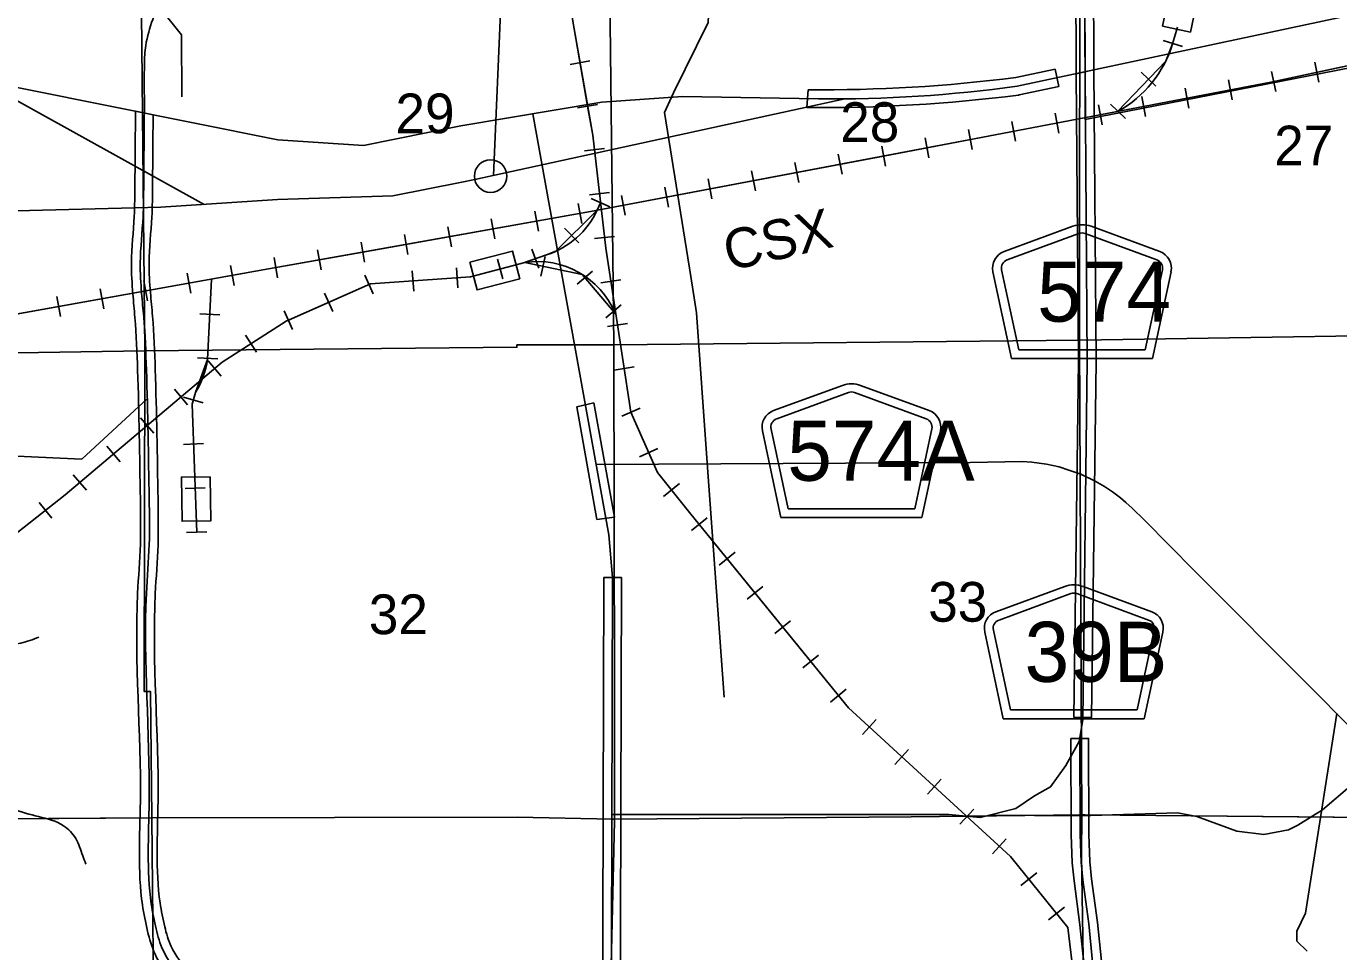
# Model space of a CAD drawing. Extents: x 380424 to 701066, y 1117407 to 1412949.
# Drawn here: x 610335 to 625205, y 1329893 to 1340370 of the extents above; entities that cross this region are included whole.
import ezdxf

# ---------------------------------------------------------------- set-up
doc = ezdxf.new("R2010")
doc.units = 0
for name, color, linetype in [('Cities Incorporated Area', 7, 'Continuous'), ('Connecting Roads', 7, 'Continuous'), ('County Route Divided Highway Outline and Fill', 7, 'Continuous'), ('County Routes Highway Center Lines', 7, 'Continuous'), ('Local Roads Divided Highway Outline and Fill', 7, 'Continuous'), ('Local Roads Paved', 7, 'Continuous'), ('Masks for Road Features', 7, 'Continuous'), ('Narrow Canals', 7, 'Continuous'), ('Railroad Stations', 7, 'Continuous'), ('Railroads', 7, 'Continuous'), ('Railroads Text', 7, 'Continuous'), ('Roadshields County Roads', 7, 'Continuous'), ('Section Lines', 7, 'Continuous'), ('Section Numbers', 7, 'Continuous'), ('State Route Divided Highway Outline and Fill', 7, 'Continuous'), ('State Routes Highway Center Lines', 7, 'Continuous'), ('Town Centers', 7, 'Continuous'), ('Township  and Range lines', 7, 'Continuous'), ('US Route Divided Highway Outline and Fill', 7, 'Continuous'), ('US Routes Highway Center Lines', 7, 'Continuous')]:
    doc.layers.add(name, color=color, linetype=linetype)

msp = doc.modelspace()

# ---------------------------------------------------------------- linework, layer by layer
at = {"layer": 'Cities Incorporated Area'}
msp.add_lwpolyline([(626390, 1341158), (625018, 1341158), (625018, 1340524), (623698, 1340524), (623646, 1340735), (622328, 1340735), (622333, 1339316), (632835, 1341367)], dxfattribs=at)
at = {"layer": 'Connecting Roads'}
for points in [[(609162, 1335551), (610965, 1335470), (611707, 1336157)], [(624846, 1329899), (624732, 1330013), (624732, 1330127), (624829, 1330328), (625183, 1332588)], [(625694, 1332071), (625021, 1331501), (624741, 1331326), (624636, 1331273), (624356, 1331221), (624050, 1331256), (623596, 1331422), (623377, 1331466), (622274, 1331433), (621239, 1331438)]]:
    msp.add_lwpolyline(points, dxfattribs=at)
at = {"layer": 'County Route Divided Highway Outline and Fill'}
msp.add_line((611573, 1339409), (611773, 1339369), dxfattribs=at)
msp.add_lwpolyline([(622231, 1339833), (622255, 1336581), (622205, 1332546), (622405, 1332546), (622455, 1336580), (622431, 1339876)], close=True, dxfattribs=at)
for points in [[(616862, 1328651), (615661, 1328651), (614308, 1328667), (613665, 1328674), (613461, 1328683), (613205, 1328732), (612972, 1328804), (612748, 1328879), (612539, 1329013), (612252, 1329235), (612015, 1329537), (611794, 1329865), (611710, 1330126), (611652, 1330422), (611628, 1331594), (611597, 1333950), (611628, 1334506), (611628, 1335019), (611597, 1336476), (611566, 1337074), (611543, 1337340), (611527, 1337692), (611558, 1338218), (611566, 1338575), (611573, 1339409)], [(611773, 1339369), (611766, 1338572), (611758, 1338210), (611727, 1337691), (611742, 1337354), (611766, 1337088), (611797, 1336484), (611828, 1335021), (611828, 1334500), (611797, 1333946), (611828, 1331597), (611852, 1330444), (611904, 1330176), (611976, 1329953), (612177, 1329655), (612394, 1329378), (612654, 1329177), (612835, 1329061), (613034, 1328995), (613254, 1328926), (613484, 1328882), (613670, 1328874), (614310, 1328867), (615662, 1328851), (616863, 1328851)]]:
    msp.add_spline(points, degree=3, dxfattribs=at)
at = {"layer": 'County Routes Highway Center Lines'}
for points in [[(616970, 1331445), (620789, 1331445), (621142, 1331414), (621547, 1331515), (621759, 1331657), (621941, 1331758), (622113, 1332001), (622264, 1332274), (622305, 1332517), (622355, 1336580), (622331, 1339854)], [(616791, 1335408), (621029, 1335431), (621620, 1335442), (621728, 1335435), (621894, 1335413), (622038, 1335381), (622146, 1335344), (622283, 1335298), (622445, 1335222), (622553, 1335161), (622643, 1335099), (622733, 1335031), (622794, 1334977), (622863, 1334916), (623003, 1334779), (623569, 1334206), (624913, 1332861), (626411, 1331347)]]:
    msp.add_lwpolyline(points, dxfattribs=at)
for points in [[(611674, 1339519), (611674, 1339942), (611689, 1340153), (611768, 1340448), (611869, 1340738), (612698, 1342769), (612800, 1343050), (612862, 1343262), (612886, 1343418), (612901, 1343753), (612894, 1344533)], [(616963, 1328751), (615662, 1328751), (614309, 1328767), (613668, 1328774), (613472, 1328782), (613230, 1328829), (613003, 1328900), (612792, 1328970), (612596, 1329095), (612323, 1329306), (612096, 1329596), (611885, 1329909), (611807, 1330151), (611752, 1330433), (611728, 1331595), (611697, 1333948), (611728, 1334503), (611728, 1335020), (611697, 1336480), (611666, 1337081), (611642, 1337347), (611627, 1337691), (611658, 1338214), (611666, 1338574), (611674, 1339519)]]:
    msp.add_spline(points, degree=3, dxfattribs=at)
at = {"layer": 'Local Roads Divided Highway Outline and Fill'}
msp.add_lwpolyline([(622170, 1332306), (622175, 1331218), (622186, 1330899), (622207, 1330694), (622273, 1330198), (622317, 1329766), (622363, 1329314), (622395, 1329027), (622402, 1328663), (622406, 1328458), (622402, 1328216), (622602, 1328216), (622606, 1328458), (622602, 1328667), (622595, 1329040), (622562, 1329335), (622516, 1329786), (622472, 1330222), (622405, 1330718), (622385, 1330913), (622375, 1331221), (622370, 1332307)], close=True, dxfattribs=at)
at = {"layer": 'Local Roads Paved'}
msp.add_lwpolyline([(623627, 1326025), (622931, 1326009), (622873, 1326016), (622845, 1326028), (622817, 1326043), (622776, 1326076), (622750, 1326107), (622549, 1326363), (622516, 1326481), (622493, 1326557), (622493, 1326625), (622490, 1327509), (622506, 1328458), (622502, 1328665), (622495, 1329034), (622463, 1329324), (622416, 1329776), (622373, 1330210), (622306, 1330706), (622285, 1330906), (622275, 1331220), (622270, 1332307)], dxfattribs=at)
at = {"layer": 'Masks for Road Features'}
msp.add_line((622231, 1339833), (622431, 1339876), dxfattribs=at)
at = {"layer": 'Narrow Canals'}
for points in [[(618241, 1332774), (618051, 1335427), (617930, 1337127), (617864, 1337538), (617566, 1339396), (617668, 1339615), (618062, 1340414), (618319, 1346053), (618397, 1347755), (618431, 1348503), (618108, 1350410), (618093, 1352318)], [(611095, 1346676), (610738, 1346186), (610653, 1343664), (610701, 1343590), (610759, 1343511), (611645, 1342245), (611635, 1340852), (612094, 1340272), (612099, 1339570)]]:
    msp.add_lwpolyline(points, dxfattribs=at)
msp.add_spline([(611012, 1330885), (610975, 1330980), (610896, 1331175), (610759, 1331318), (610474, 1331423), (610184, 1331508), (609883, 1331698), (609709, 1332025), (609614, 1332315), (609408, 1332536), (609223, 1332732), (609128, 1332964), (609255, 1333280), (609572, 1333397), (609862, 1333381), (610273, 1333386), (610479, 1333455)], degree=3, dxfattribs=at)
at = {"layer": 'Railroad Stations'}
for points in [[(623207, 1340372), (623310, 1340862), (623628, 1340795), (623525, 1340305)], [(615359, 1337699), (615843, 1337826), (615926, 1337512), (615442, 1337385)], [(612418, 1335271), (612425, 1334771), (612100, 1334767), (612093, 1335266)]]:
    msp.add_lwpolyline(points, close=True, dxfattribs=at)
at = {"layer": 'Railroads'}
for p, q in [((623322, 1340172), (623380, 1340361)), ((623214, 1340210), (623434, 1340143)), ((616722, 1339978), (616496, 1339939)), ((624933, 1339963), (624981, 1339738)), ((622965, 1339849), (623132, 1339691)), ((624444, 1339858), (624492, 1339633)), ((623464, 1339670), (623508, 1339444)), ((623956, 1339764), (623999, 1339538)), ((622973, 1339576), (623017, 1339350)), ((616809, 1339486), (616582, 1339446)), ((621991, 1339388), (622034, 1339162)), ((622482, 1339482), (622525, 1339256)), ((622621, 1339487), (622788, 1339328)), ((621009, 1339201), (621052, 1338975)), ((621500, 1339294), (621543, 1339068)), ((620518, 1339107), (620561, 1338882)), ((616886, 1338985), (616658, 1338959)), ((619535, 1338921), (619578, 1338695)), ((620027, 1339014), (620069, 1338788)), ((619044, 1338828), (619087, 1338602)), ((618062, 1338642), (618104, 1338416)), ((618553, 1338735), (618596, 1338509)), ((616944, 1338489), (616715, 1338462)), ((617079, 1338456), (617122, 1338230)), ((617570, 1338549), (617613, 1338323)), ((616589, 1338364), (616629, 1338138)), ((616946, 1338325), (616737, 1338421)), ((616803, 1338290), (616841, 1338373)), ((615604, 1338189), (615645, 1337963)), ((616097, 1338277), (616137, 1338050)), ((614620, 1338014), (614660, 1337787)), ((615112, 1338101), (615152, 1337875)), ((616595, 1337920), (616432, 1338084)), ((614128, 1337926), (614168, 1337700)), ((617001, 1337992), (616773, 1337966)), ((613143, 1337751), (613183, 1337524)), ((613635, 1337838), (613676, 1337612)), ((615674, 1337733), (615733, 1337511)), ((615980, 1337695), (616229, 1337784)), ((616141, 1337630), (616064, 1337847)), ((616213, 1337765), (616166, 1337540)), ((612159, 1337575), (612199, 1337348)), ((612651, 1337663), (612691, 1337436)), ((614709, 1337602), (614725, 1337373)), ((615208, 1337637), (615224, 1337408)), ((616752, 1337599), (616577, 1337451)), ((611666, 1337487), (611707, 1337260)), ((612434, 1337507), (612389, 1336599)), ((614173, 1337552), (614266, 1337342)), ((617072, 1337501), (616845, 1337466)), ((610682, 1337311), (610722, 1337084)), ((611174, 1337399), (611215, 1337172)), ((613716, 1337350), (613809, 1337140)), ((612300, 1337116), (612529, 1337105)), ((613259, 1337148), (613352, 1336937)), ((617075, 1337218), (616900, 1337069)), ((617148, 1337007), (616921, 1336972)), ((612820, 1336874), (612944, 1336680)), ((612275, 1336617), (612505, 1336605)), ((612395, 1336584), (612543, 1336409)), ((617224, 1336513), (616996, 1336478)), ((612013, 1336262), (612161, 1336086)), ((612117, 1336171), (612338, 1336107)), ((611631, 1335939), (611780, 1335763)), ((617292, 1336048), (617081, 1335955)), ((612115, 1335637), (612345, 1335645)), ((611249, 1335616), (611398, 1335440)), ((617492, 1335590), (617282, 1335497)), ((610867, 1335293), (611016, 1335117)), ((617735, 1335193), (617556, 1335048)), ((612134, 1335137), (612363, 1335146)), ((610483, 1334980), (610625, 1334800)), ((618049, 1334805), (617871, 1334660)), ((612152, 1334638), (612382, 1334646)), ((618365, 1334417), (618186, 1334271)), ((618680, 1334028), (618501, 1333883)), ((618995, 1333640), (618817, 1333495)), ((619311, 1333252), (619132, 1333107)), ((619626, 1332864), (619447, 1332719)), ((619964, 1332521), (619808, 1332351)), ((620332, 1332183), (620177, 1332013)), ((620701, 1331845), (620545, 1331675)), ((621069, 1331507), (620914, 1331338)), ((621438, 1331169), (621283, 1331000)), ((621783, 1330785), (621604, 1330641)), ((622097, 1330397), (621918, 1330252))]:
    msp.add_line(p, q, dxfattribs=at)
for points in [[(622235, 1321266), (622209, 1329571), (622135, 1330167), (621486, 1330969), (619650, 1332653), (617866, 1334848), (617486, 1335317), (617186, 1336003), (616901, 1337860), (616753, 1339137), (616542, 1340340), (616468, 1340794), (616589, 1341612), (616632, 1342672), (612469, 1357868)], [(615901, 1345339), (616632, 1342672), (616589, 1341612), (616468, 1340794), (616542, 1340340), (616695, 1339466)], [(640692, 1343147), (629949, 1340915), (624435, 1339739), (621153, 1339111), (616727, 1338272), (613080, 1337623), (605941, 1336346), (600697, 1334953), (594945, 1333301), (589943, 1331903), (586640, 1330964), (583237, 1330046), (578451, 1329154), (572789, 1328162), (569270, 1327471)], [(622704, 1339408), (623245, 1339977), (623322, 1340172), (623380, 1340361)], [(620048, 1338901), (621153, 1339111), (624435, 1339739), (625935, 1340059)], [(616695, 1339466), (616753, 1339137), (616901, 1337860), (617186, 1336003), (617486, 1335317), (617866, 1334848), (618591, 1333956)], [(614148, 1337813), (616727, 1338272), (620048, 1338901)], [(616841, 1338373), (616803, 1338290), (616803, 1338290), (616334, 1337823), (616229, 1337784), (616229, 1337784), (615980, 1337695)], [(608241, 1336757), (613080, 1337623), (614148, 1337813)], [(615982, 1337696), (615370, 1337533), (614236, 1337454), (613281, 1337032), (612553, 1336568), (610775, 1335064), (602485, 1328537), (596164, 1324337), (589864, 1320152), (585859, 1317583), (583462, 1316061), (582382, 1315759), (579370, 1314951), (575249, 1313927), (574183, 1313653)], [(613305, 1337043), (614236, 1337454), (615370, 1337533), (615982, 1337696), (616635, 1337559), (617016, 1337111)], [(612267, 1334642), (612214, 1336092), (612252, 1336225), (612389, 1336599), (612434, 1337507)], [(608590, 1333343), (610775, 1335064), (612553, 1336568), (613281, 1337032), (613305, 1337043)], [(612252, 1336225), (612214, 1336092), (612267, 1334642)], [(618591, 1333956), (619650, 1332653), (621486, 1330969), (622135, 1330167), (622209, 1329571), (622209, 1329374)]]:
    msp.add_lwpolyline(points, dxfattribs=at)
for centre, radius, start, end in [((622064, 1340557), 1316, 299.1146, 342.9786), ((615947, 1338682), 942, 287.4464, 335.3757), ((616125, 1336749), 958, 22.8019, 98.589), ((611438, 1336735), 961, 327.9086, 351.8638)]:
    msp.add_arc(centre, radius, start, end, dxfattribs=at)
at = {"layer": 'Roadshields County Roads'}
for p, q in [((621414, 1337819), (622193, 1338106)), ((621448, 1337726), (622262, 1338025)), ((622331, 1338025), (623144, 1337726)), ((622400, 1338106), (623178, 1337820)), ((621498, 1336608), (621287, 1337590)), ((621579, 1336708), (621385, 1337611)), ((623207, 1337611), (623013, 1336708)), ((623305, 1337590), (623094, 1336608)), ((623013, 1336708), (621579, 1336708)), ((623094, 1336608), (621498, 1336608)), ((618802, 1336019), (619581, 1336305)), ((618837, 1335925), (619650, 1336224)), ((619719, 1336224), (620532, 1335925)), ((619788, 1336305), (620566, 1336019)), ((618886, 1334807), (618676, 1335789)), ((618967, 1334907), (618773, 1335810)), ((620595, 1335811), (620402, 1334907)), ((620693, 1335790), (620482, 1334807)), ((620402, 1334907), (618967, 1334907)), ((620482, 1334807), (618886, 1334807)), ((621321, 1333741), (622101, 1334028)), ((622308, 1334028), (623086, 1333742)), ((621356, 1333648), (622170, 1333947)), ((622239, 1333947), (623051, 1333648)), ((621405, 1332530), (621195, 1333512)), ((621486, 1332630), (621292, 1333533)), ((623114, 1333533), (622921, 1332630)), ((623212, 1333512), (623001, 1332530)), ((623001, 1332530), (621405, 1332530)), ((622921, 1332630), (621486, 1332630))]:
    msp.add_line(p, q, dxfattribs=at)
for centre, radius, start, end in [((622297, 1337824), 300, 69.8264, 110.1725), ((622297, 1337931), 100, 69.8265, 110.1725), ((621483, 1337632), 200, 110.1725, 192.0994), ((621483, 1337632), 100, 110.1725, 192.0994), ((623109, 1337632), 100, 347.8996, 69.8265), ((623109, 1337632), 200, 347.8996, 69.8265), ((619685, 1336023), 300, 69.8264, 110.1725), ((619685, 1336130), 100, 69.8265, 110.1725), ((618871, 1335831), 200, 110.1725, 192.0994), ((618871, 1335831), 100, 110.1725, 192.0994), ((620497, 1335832), 100, 347.8996, 69.8265), ((620497, 1335832), 200, 347.8996, 69.8265), ((622204, 1333746), 300, 69.8264, 110.1725), ((622204, 1333853), 100, 69.8265, 110.1725), ((621390, 1333554), 200, 110.1725, 192.0994), ((623017, 1333554), 200, 347.8996, 69.8265), ((621390, 1333554), 100, 110.1725, 192.0994), ((623017, 1333554), 100, 347.8996, 69.8265)]:
    msp.add_arc(centre, radius, start, end, dxfattribs=at)
at = {"layer": 'Section Lines'}
for points in [[(627566, 1342224), (627590, 1336901), (622275, 1336815), (622267, 1336815), (622272, 1342081), (622282, 1342082)], [(611626, 1342068), (611626, 1342060), (611677, 1336696), (606369, 1336614), (606362, 1336613), (606428, 1341967)], [(616933, 1342074), (616994, 1336765), (615894, 1336762), (615894, 1336737), (611677, 1336696), (611626, 1342060), (611626, 1342068), (615902, 1342051), (615902, 1342065)], [(622272, 1342081), (622267, 1336815), (616994, 1336765), (616933, 1342074)], [(622267, 1336815), (622288, 1332828), (622294, 1331444), (620362, 1331421), (616999, 1331394), (616998, 1332833), (616994, 1336765)], [(627590, 1336901), (627582, 1332823), (627578, 1331394), (622327, 1331444), (622294, 1331444), (622288, 1332828), (622267, 1336815), (622275, 1336815)], [(611677, 1336696), (611672, 1332838), (611744, 1332838), (611759, 1331408), (606493, 1331372), (606455, 1332844), (606362, 1336613), (606369, 1336614)], [(616994, 1336765), (616998, 1332833), (616999, 1331394), (616981, 1331394), (615898, 1331416), (611759, 1331408), (611744, 1332838), (611672, 1332838), (611677, 1336696), (615894, 1336737), (615894, 1336762)], [(611759, 1331408), (611812, 1325975), (606523, 1325984), (606493, 1331372)], [(616999, 1331394), (616998, 1331372), (616960, 1329576), (616983, 1325979), (616102, 1325978), (615887, 1325988), (611812, 1325975), (611759, 1331408), (615898, 1331416), (616981, 1331394)], [(622294, 1331444), (622292, 1330988), (622315, 1329589), (622310, 1329372), (622346, 1326006), (622341, 1326006), (616996, 1325979), (616983, 1325979), (616960, 1329576), (616998, 1331372), (616999, 1331394), (620362, 1331421)], [(627578, 1331394), (627585, 1329991), (627603, 1328447), (627611, 1326108), (627611, 1326068), (622346, 1326006), (622310, 1329372), (622315, 1329589), (622292, 1330988), (622294, 1331444), (622327, 1331444)]]:
    msp.add_lwpolyline(points, close=True, dxfattribs=at)
at = {"layer": 'State Route Divided Highway Outline and Fill'}
for points in [[(622564, 1346112), (622453, 1345463), (622395, 1345046), (622415, 1344335), (622431, 1339876), (622231, 1339833), (622215, 1344332), (622194, 1345057), (622257, 1345509), (622361, 1346113)], [(616767, 1336106), (617000, 1334814), (616801, 1334787), (616572, 1336060)], [(616811, 1310416), (616878, 1334129), (617078, 1334129), (617011, 1310415)]]:
    msp.add_lwpolyline(points, close=True, dxfattribs=at)
at = {"layer": 'State Routes Highway Center Lines'}
for p, q in [((615738, 1341267), (615628, 1338682)), ((609790, 1339769), (612352, 1338354))]:
    msp.add_line(p, q, dxfattribs=at)
for points in [[(622331, 1339854), (622315, 1344333), (622295, 1345051), (622355, 1345486), (622484, 1346238)], [(607391, 1338210), (611861, 1338321), (613181, 1338409), (614489, 1338451), (615270, 1338604), (615418, 1338637), (619608, 1339549)], [(616075, 1339380), (616935, 1334611), (616978, 1334129), (616911, 1310316)]]:
    msp.add_lwpolyline(points, dxfattribs=at)
at = {"layer": 'Town Centers'}
msp.add_circle((615596, 1338674), 184, dxfattribs=at)
at = {"layer": 'Township  and Range lines'}
for p, q in [((606493, 1331372), (611759, 1331408)), ((611759, 1331408), (615898, 1331416)), ((615898, 1331416), (616981, 1331394)), ((616981, 1331394), (616999, 1331394)), ((616999, 1331394), (620362, 1331421)), ((620362, 1331421), (622294, 1331444)), ((622294, 1331444), (622327, 1331444)), ((622327, 1331444), (627578, 1331394))]:
    msp.add_line(p, q, dxfattribs=at)
at = {"layer": 'US Route Divided Highway Outline and Fill'}
msp.add_line((619179, 1339451), (619192, 1339651), dxfattribs=at)
msp.add_lwpolyline([(621545, 1339789), (621992, 1339884), (622033, 1339689), (621583, 1339593), (621576, 1339592)], dxfattribs=at)
for centre, radius, start, end in [((619363, 1356842), 17191, 269.4303, 277.294), ((619363, 1356828), 17378, 269.3935, 277.3176)]:
    msp.add_arc(centre, radius, start, end, dxfattribs=at)
at = {"layer": 'US Routes Highway Center Lines'}
for points in [[(640903, 1343667), (625376, 1340503), (621563, 1339691)], [(619312, 1339549), (617771, 1339575), (616858, 1339512), (615260, 1339243), (614157, 1339021), (613186, 1339084), (610326, 1339660), (608205, 1340092), (597098, 1340419), (590276, 1340899), (587057, 1341058), (585342, 1341000), (582361, 1340145), (577438, 1338915), (576151, 1338583), (573697, 1337865), (572151, 1337480), (570990, 1336847), (569445, 1336071)]]:
    msp.add_lwpolyline(points, dxfattribs=at)
msp.add_arc((619461, 1355115), 15567, 269.4527, 277.7597, dxfattribs=at)

# ---------------------------------------------------------------- texts
at = {"layer": 'Railroads Text'}
msp.add_text('CSX', height=450, rotation=12.9908, dxfattribs=at).set_placement((618295, 1337598))
at = {"layer": 'Roadshields County Roads'}
for s, p in [('574', (621788, 1337026)), ('574A', (618957, 1335225)), ('39B', (621646, 1332948))]:
    msp.add_text(s, height=680, rotation=359.9995, dxfattribs=at).set_placement(p)
at = {"layer": 'Section Numbers'}
for s, p in [('29', (614518, 1339159)), ('28', (619557, 1339060)), ('27', (624474, 1338795)), ('33', (620554, 1333629)), ('32', (614216, 1333488))]:
    msp.add_text(s, height=450, dxfattribs=at).set_placement(p)

doc.saveas('drawing.dxf')
